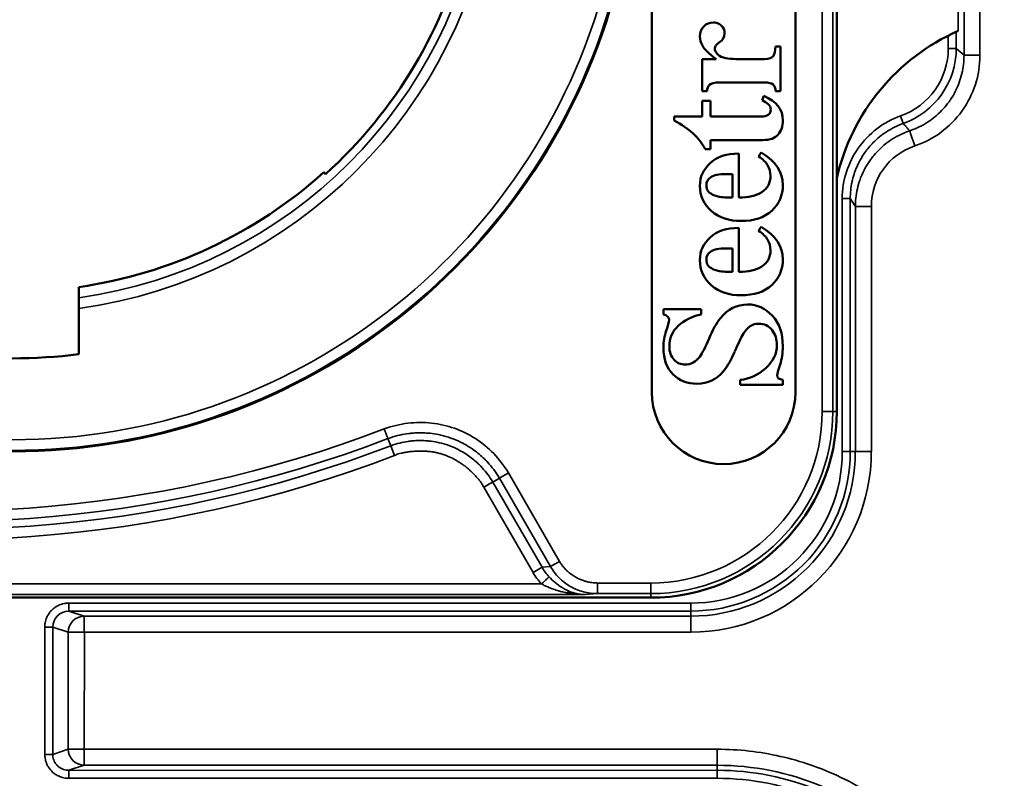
# Model space of a CAD drawing. Header units: millimetres. Extents: x 50 to 3176, y 50 to 2109.
# Tile 656 of 656: x 2344 to 2363, y 1008 to 1023. Entities that reach past the tile are written whole.
import ezdxf

# ---------------------------------------------------------------- set-up
doc = ezdxf.new("R2010")
doc.units = ezdxf.units.MM
doc.header["$LTSCALE"] = 10
for name, color, linetype, lineweight in [('Dimension (ISO)', 7, 'Continuous', 25), ('Visible (ISO)', 7, 'Continuous', 50), ('Visible Narrow (ISO)', 7, 'Continuous', 35)]:
    doc.layers.add(name, color=color, linetype=linetype, lineweight=lineweight)
doc.styles.add('Note Text (ANSI)', font='tahoma.ttf')
doc.dimstyles.new('Default (ISO)', dxfattribs={"dimscale": 10, "dimtxt": 1, "dimasz": 2.5, "dimexe": 3.175, "dimexo": 0, "dimgap": 0.762, "dimtad": 1, "dimrnd": 1e-08, "dimzin": 0, "dimdsep": 46, "dimtxsty": 'Note Text (ANSI)', "dimcen": 0.09, "dimdle": 10, "dimclrd": 1, "dimclre": 1, "dimclrt": 1, "dimazin": 0, "dimtfac": 3.5052, "dimtmove": 0, "dimatfit": 3, "dimfxl": 1, "dimtolj": 1, "dimtzin": 0, "dimlwd": -1, "dimlwe": -1, "dimarcsym": 0})

# ---------------------------------------------------------------- blocks, each defined once
blk = doc.blocks.new('*D13')
at = {"layer": 'Defpoints', "color": 0, "transparency": 16777216}
for p in [(2370.247, 1067.721), (2363.375, 1056.686)]:
    blk.add_point(p, dxfattribs=at)
at = {"layer": 'Dimension (ISO)', "color": 1, "transparency": 16777216}
for p, q in [((2383.462, 1088.942), (2521.218, 1310.149)), ((2363.375, 1056.686), (2370.247, 1067.721)), ((2350.159, 1035.464), (2336.944, 1014.243))]:
    blk.add_line(p, q, dxfattribs=at)
for points in [[(2379.925, 1091.145), (2386.999, 1086.74), (2370.247, 1067.721)], [(2346.622, 1037.667), (2353.696, 1033.262), (2363.375, 1056.686)]]:
    blk.add_solid(points, dxfattribs=at)
at = {"layer": 'Dimension (ISO)', "color": 1, "transparency": 16777216, "insert": (2422.55, 1190.872), "char_height": 10, "attachment_point": 1, "rotation": 58.0875, "style": 'Note Text (ANSI)'}
blk.add_mtext('\\A1;∅13.00 mm [∅0.512 in]', dxfattribs=at)

msp = doc.modelspace()

# ---------------------------------------------------------------- linework, layer by layer
at = {"layer": 'Visible (ISO)'}
for p, q in [((2359.8108, 1036.2033), (2359.8108, 1015.2033)), ((2356.3322, 1027.866), (2356.3322, 1015.566)), ((2359.0322, 1015.566), (2359.0322, 1027.866)), ((2358.7508, 1022.0672), (2358.6597, 1022.0672)), ((2358.7508, 1021.2264), (2358.7508, 1022.0672)), ((2357.5412, 1021.8327), (2357.282, 1021.8327)), ((2357.282, 1021.8327), (2357.282, 1021.2264)), ((2358.453, 1021.8327), (2357.9146, 1021.8327)), ((2357.282, 1021.2264), (2357.3731, 1021.2264)), ((2357.6029, 1021.3915), (2358.453, 1021.3915)), ((2358.6597, 1021.2264), (2358.7508, 1021.2264)), ((2357.4363, 1021.0475), (2357.282, 1021.0475)), ((2357.282, 1021.0475), (2357.282, 1020.7497)), ((2357.4363, 1020.7497), (2357.4363, 1021.0475)), ((2358.4067, 1021.0567), (2358.4376, 1021.14)), ((2357.282, 1020.7497), (2356.7544, 1020.7497)), ((2356.7544, 1020.7497), (2356.7544, 1020.6741)), ((2358.3836, 1020.7497), (2357.4363, 1020.7497)), ((2357.4363, 1020.1357), (2357.4363, 1020.3085)), ((2357.4363, 1020.3085), (2358.4191, 1020.3085)), ((2360.8754, 1020.34), (2360.8754, 1020.34)), ((2357.336, 1020.1357), (2357.4363, 1020.1357)), ((2357.9701, 1019.2285), (2357.9701, 1020.0539)), ((2358.3388, 1020.0015), (2358.3898, 1020.0771)), ((2350.1951, 1019.6681), (2350.1642, 1019.7023)), ((2357.7341, 1019.6682), (2357.8482, 1019.6682)), ((2357.8482, 1019.6682), (2357.8482, 1019.2285)), ((2357.8482, 1019.2285), (2357.748, 1019.2285)), ((2357.9701, 1017.8308), (2357.9701, 1018.6562)), ((2358.3388, 1018.6037), (2358.3898, 1018.6793)), ((2357.7341, 1018.2705), (2357.8482, 1018.2705)), ((2357.8482, 1018.2705), (2357.8482, 1017.8308)), ((2357.8482, 1017.8308), (2357.748, 1017.8308)), ((2345.5608, 1017.3431), (2345.5608, 1017.5452)), ((2345.5608, 1017.1412), (2345.5608, 1017.3431)), ((2345.5608, 1016.2817), (2345.5608, 1017.1412)), ((2357.262, 1017.1257), (2356.5508, 1017.1257)), ((2356.5508, 1017.1257), (2356.5508, 1017.0301)), ((2357.262, 1017.0301), (2357.262, 1017.1257)), ((2357.9933, 1015.7989), (2357.9933, 1015.7033)), ((2357.9933, 1015.7033), (2358.7955, 1015.7033)), ((2358.7955, 1015.7033), (2358.7955, 1015.7989)), ((2332.3108, 1011.7033), (2356.3108, 1011.7033))]:
    msp.add_line(p, q, dxfattribs=at)
for centre, radius, start, end in [((2344.3108, 1026.2033), 11.75, 121.67243, 58.32757), ((2344.3108, 1026.2033), 8.794, 312, 346.5195), ((2363.7108, 1018.7033), 4, 113.86883, 167.16143), ((2370.3097, 1016.7037), 9.9989, 158.16935, 158.16945), ((2370.3103, 1016.7035), 9.9995, 161.06009, 161.06036), ((2344.3108, 1026.2033), 8.7479, 278.21521, 312), ((2344.3108, 1026.2033), 10, 262.81924, 277.18076), ((2357.6822, 1015.566), 1.35, 180, 0), ((2356.3108, 1015.2033), 3.5, 270, 0)]:
    msp.add_arc(centre, radius, start, end, dxfattribs=at)
for centre, major_axis, ratio, start_param, end_param in [((2356.8757, 1020.6046), (0.6868, 1.9029), 0.3284867, 6.1555522, 6.4012002), ((2359.536, 1021.3332), (-2.2839, 1.0032), 0.272408, 0.1190854, 0.3342819), ((2361.9278, 1022.4643), (4.4125, 0.4369), 0.1166527, 2.9244642, 3.1300406), ((2353.5645, 1024.1574), (-4.1182, 1.9259), 0.1969705, 3.0218766, 3.2334458), ((2369.1306, 1018.0542), (-11.8559, 4.109), 0.075376, 0.0814854, 0.2401406), ((2358.4829, 1022.0542), (0.9678, 0.0238), 0.3521663, 3.132887, 3.478071), ((2355.1863, 1029.4059), (-3.3814, 7.5632), 0.1060581, 3.2169497, 3.3429536), ((2357.9995, 1020.7552), (-0.5843, 0.5914), 0.3818288, 6.2702302, 6.6519895), ((2356.2509, 1020.0109), (2.3838, 1.3158), 0.1753437, 0.0692554, 0.3076036), ((2343.5495, 1015.0542), (13.8283, 4.984), 0.2467311, 0.0291718, 0.2251086), ((2354.0287, 1023.3992), (-4.7096, 2.9464), 0.2531971, 3.1067575, 3.2986912), ((2443.2782, 988.503), (-86.0101, 31.1381), 0.0757601, 6.243307, 6.3106057), ((2341.3669, 1013.157), (17.172, 6.619), 0.1404949, 6.2290847, 6.3079347), ((2402.7633, 1039.9031), (-45.4738, -20.7128), 0.1067815, 6.2345857, 6.3330715), ((2360.5132, 1021.053), (3.1351, 1.6845), 0.213038, 3.0276194, 3.3082278), ((2360.0085, 1024.2458), (2.5642, 4.9474), 0.3255009, 3.1639971, 3.3087226), ((2259.0034, 1114.7131), (99.4912, -95.3072), 0.0584792, 6.2222145, 6.2683219), ((2391.3576, 1073.0021), (33.8128, 54.093), 0.1074449, 3.1256454, 3.2086542), ((2443.1183, 987.1631), (-85.8502, 31.0802), 0.0758307, 6.2432699, 6.3106312), ((2341.418, 1011.7787), (17.121, 6.5995), 0.1407039, 6.2290027, 6.3079699), ((2402.7277, 1038.4891), (-45.4382, -20.6966), 0.1068234, 6.2345667, 6.3330911), ((2360.5139, 1019.6556), (3.1358, 1.6849), 0.2130143, 3.0276321, 3.3082098), ((2360.0085, 1022.8481), (2.5642, 4.9474), 0.3255009, 3.1639971, 3.3087226), ((2258.6252, 1113.6782), (99.8694, -95.67), 0.0583682, 6.2223303, 6.2683503), ((2391.3325, 1071.5644), (33.7877, 54.053), 0.1074848, 3.1256394, 3.2086789), ((2364.4851, 998.5418), (-6.5588, 18.6406), 0.1727162, 6.222489, 6.3893411), ((2355.9927, 1015.731), (0.6521, 1.2258), 0.0975391, 5.7049927, 6.1018184), ((2362.067, 1015.2216), (-5.4863, 1.4248), 0.4031431, 6.2482688, 6.387506), ((2357.8011, 1015.7211), (0.3529, 1.0519), 0.1164231, 0.4820435, 0.9865127), ((2358.4846, 1017.6988), (1.7455, 1.5078), 0.348185, 2.8494134, 3.1647591), ((2357.633, 1016.6851), (-0.8109, 1.0358), 0.8042251, 3.638875, 3.9404445), ((2347.6115, 1038.8546), (-9.4725, 22.7427), 0.1113447, 3.0952504, 3.2086895), ((2353.7652, 1028.9409), (-3.5363, 13.245), 0.2081518, 3.2926675, 3.4028651)]:
    msp.add_ellipse(centre, major_axis=major_axis, ratio=ratio, start_param=start_param, end_param=end_param, dxfattribs=at)
for points in [[(2357.3098, 1022.4468), (2357.3592, 1022.4961), (2357.4163, 1022.5208), (2357.4841, 1022.5208)], [(2357.2358, 1022.2555), (2357.2358, 1022.3341), (2357.2604, 1022.3974), (2357.3098, 1022.4468)], [(2357.6365, 1022.4633), (2357.6801, 1022.4252), (2357.7001, 1022.3758), (2357.7001, 1022.3141)], [(2357.5721, 1021.9191), (2357.6091, 1021.8836), (2357.66, 1021.8605), (2357.7232, 1021.8479)], [(2357.7232, 1021.8479), (2357.7757, 1021.8374), (2357.8405, 1021.8327), (2357.9146, 1021.8327)], [(2358.453, 1021.8327), (2358.5394, 1021.8327), (2358.5949, 1021.8512), (2358.6184, 1021.8912)], [(2357.6029, 1021.3915), (2357.5104, 1021.3915), (2357.4487, 1021.3776), (2357.4182, 1021.3495)], [(2358.6597, 1021.2264), (2358.6597, 1021.285), (2358.6443, 1021.3267), (2358.6131, 1021.3525)], [(2358.5209, 1020.9857), (2358.4885, 1021.0135), (2358.4499, 1021.0367), (2358.4067, 1021.0567)], [(2358.4376, 1021.14), (2358.6783, 1021.0382), (2358.797, 1020.8839), (2358.797, 1020.6757)], [(2358.3836, 1020.7497), (2358.507, 1020.7497), (2358.5687, 1020.7944), (2358.5687, 1020.8839)], [(2358.5687, 1020.8839), (2358.5687, 1020.924), (2358.5533, 1020.958), (2358.5209, 1020.9857)], [(2358.7095, 1020.4131), (2358.6505, 1020.3424), (2358.5548, 1020.3085), (2358.4191, 1020.3085)], [(2357.4305, 1019.8761), (2357.5597, 1019.9937), (2357.7387, 1020.0539), (2357.9701, 1020.0539)], [(2358.5107, 1019.8336), (2358.4746, 1019.8935), (2358.4175, 1019.949), (2358.3388, 1020.0015)], [(2358.3898, 1020.0771), (2358.6613, 1019.9104), (2358.797, 1019.7068), (2358.797, 1019.463)], [(2357.4409, 1019.6127), (2357.3854, 1019.5757), (2357.3576, 1019.5232), (2357.3576, 1019.4553)], [(2357.7341, 1019.6682), (2357.5937, 1019.6682), (2357.4965, 1019.6497), (2357.4409, 1019.6127)], [(2358.4008, 1019.33), (2358.5101, 1019.3982), (2358.5641, 1019.5001), (2358.5641, 1019.6358)], [(2358.797, 1019.463), (2358.797, 1019.2686), (2358.7276, 1019.1066), (2358.586, 1018.9782)], [(2358.586, 1018.9782), (2358.4453, 1018.8505), (2358.254, 1018.7873), (2358.0102, 1018.7873)], [(2357.4305, 1018.4783), (2357.5597, 1018.596), (2357.7387, 1018.6562), (2357.9701, 1018.6562)], [(2358.3898, 1018.6793), (2358.6613, 1018.5127), (2358.797, 1018.309), (2358.797, 1018.0653)], [(2358.5107, 1018.4359), (2358.4746, 1018.4957), (2358.4175, 1018.5512), (2358.3388, 1018.6037)], [(2357.7341, 1018.2705), (2357.5937, 1018.2705), (2357.4965, 1018.2519), (2357.4409, 1018.2149)], [(2357.4409, 1018.2149), (2357.3854, 1018.1779), (2357.3576, 1018.1254), (2357.3576, 1018.0576)], [(2358.4008, 1017.9322), (2358.5101, 1018.0005), (2358.5641, 1018.1023), (2358.5641, 1018.2381)], [(2358.797, 1018.0653), (2358.797, 1017.8709), (2358.7276, 1017.7089), (2358.586, 1017.5805)], [(2358.586, 1017.5805), (2358.4453, 1017.4528), (2358.254, 1017.3895), (2358.0102, 1017.3895)], [(2358.1337, 1017.2167), (2358.3126, 1017.2167), (2358.4669, 1017.1458), (2358.5984, 1017.0073)], [(2356.6557, 1016.9252), (2356.6557, 1016.9776), (2356.6217, 1017.0116), (2356.5508, 1017.0301)], [(2357.262, 1017.0301), (2357.083, 1016.9915), (2356.9395, 1016.919), (2356.8285, 1016.8141)], [(2358.5984, 1017.0073), (2358.7307, 1016.8681), (2358.7955, 1016.6752), (2358.7955, 1016.4299)], [(2356.8285, 1016.8141), (2356.7174, 1016.7092), (2356.6618, 1016.5811), (2356.6618, 1016.4299)], [(2357.4101, 1016.578), (2357.478, 1016.7385), (2357.5474, 1016.865), (2357.6221, 1016.9574)], [(2358.3404, 1016.8557), (2358.2247, 1016.8557), (2358.1306, 1016.794), (2358.057, 1016.6721)], [(2358.593, 1016.7336), (2358.5317, 1016.8141), (2358.4484, 1016.8557), (2358.3404, 1016.8557)], [(2358.6844, 1016.4546), (2358.6844, 1016.5595), (2358.6551, 1016.6521), (2358.593, 1016.7336)], [(2356.7328, 1015.9008), (2356.6125, 1016.018), (2356.5508, 1016.1862), (2356.5508, 1016.4083)], [(2357.2325, 1016.2338), (2357.2836, 1016.3034), (2357.3422, 1016.4176), (2357.4101, 1016.578)], [(2358.4746, 1016.018), (2358.615, 1016.1461), (2358.6844, 1016.2911), (2358.6844, 1016.4546)], [(2356.7517, 1016.1773), (2356.8115, 1016.1167), (2356.8794, 1016.0874), (2356.9565, 1016.0874)], [(2358.7431, 1016.0859), (2358.7091, 1015.981), (2358.6906, 1015.9131), (2358.6906, 1015.8853)], [(2357.1818, 1015.7264), (2357.0028, 1015.7264), (2356.8532, 1015.7835), (2356.7328, 1015.9008)], [(2357.6761, 1015.9575), (2357.552, 1015.8036), (2357.3885, 1015.7264), (2357.1818, 1015.7264)], [(2357.9933, 1015.7989), (2358.1738, 1015.8174), (2358.3342, 1015.89), (2358.4746, 1016.018)], [(2358.6906, 1015.8853), (2358.6906, 1015.836), (2358.7261, 1015.8082), (2358.7955, 1015.7989)]]:
    msp.add_open_spline(points, degree=3, dxfattribs=at)
at = {"layer": 'Visible Narrow (ISO)'}
for p, q in [((2359.5357, 1015.2033), (2359.5357, 1036.2033)), ((2359.7356, 1036.2033), (2359.7356, 1015.2033)), ((2362.2024, 1021.9044), (2362.2024, 1030.5022)), ((2362.5023, 1030.5022), (2362.5023, 1021.9044)), ((2362.0922, 1030.0454), (2362.0922, 1022.3612)), ((2362.0567, 1022.3453), (2362.0567, 1022.0332)), ((2361.9068, 1022.0332), (2361.9068, 1022.2734)), ((2362.0567, 1022.0332), (2361.9068, 1022.0332)), ((2362.2024, 1021.9044), (2362.0567, 1022.0332)), ((2362.5023, 1021.9044), (2362.2024, 1021.9044)), ((2361.0098, 1020.7618), (2361.0601, 1020.6205)), ((2359.9134, 1014.4492), (2359.9134, 1019.2074)), ((2360.0633, 1019.2074), (2359.9134, 1019.2074)), ((2360.0633, 1019.2074), (2360.063, 1014.4492)), ((2360.0633, 1019.2074), (2360.1603, 1019.0619)), ((2360.1603, 1019.0619), (2360.1598, 1014.4491)), ((2360.4603, 1019.0619), (2360.1603, 1019.0619)), ((2360.4603, 1019.0619), (2360.46, 1014.4514)), ((2359.7356, 1015.2033), (2359.5357, 1015.2033)), ((2359.7356, 1015.2033), (2359.8108, 1015.2033)), ((2351.4227, 1014.5587), (2351.3712, 1014.6944)), ((2351.4927, 1014.3759), (2351.4226, 1014.5586)), ((2359.9134, 1014.4492), (2360.062, 1014.4492)), ((2360.063, 1014.4492), (2360.1598, 1014.4492)), ((2353.4674, 1013.9515), (2353.6368, 1014.0494)), ((2354.5981, 1012.3843), (2353.6368, 1014.0494)), ((2353.3422, 1013.8781), (2353.4674, 1013.9515)), ((2353.3422, 1013.8781), (2354.2679, 1012.2746)), ((2354.4287, 1012.2865), (2353.4674, 1013.9515)), ((2353.1739, 1013.7782), (2354.0985, 1012.1768)), ((2354.5981, 1012.3843), (2354.4287, 1012.2865)), ((2354.0985, 1012.1768), (2354.2679, 1012.2746)), ((2354.4287, 1012.2865), (2354.2679, 1012.2746)), ((2335.3812, 1011.9609), (2354.258, 1011.9609)), ((2355.3117, 1011.9784), (2356.3108, 1011.9784)), ((2355.3117, 1011.7784), (2355.3117, 1011.9784)), ((2356.3108, 1011.9784), (2356.3108, 1011.7784)), ((2355.0763, 1011.7609), (2355.3117, 1011.7784)), ((2356.3108, 1011.7784), (2355.3117, 1011.7784)), ((2356.3108, 1011.7033), (2356.3108, 1011.7784)), ((2355.0763, 1011.7609), (2334.5705, 1011.7609)), ((2345.3687, 1011.6007), (2357.0647, 1011.6007)), ((2357.0649, 1011.4521), (2357.0649, 1011.6007)), ((2357.0649, 1011.451), (2345.3686, 1011.4507)), ((2345.6599, 1011.3537), (2345.3686, 1011.4507)), ((2357.0649, 1011.3542), (2357.0649, 1011.451)), ((2345.6599, 1011.3537), (2357.0649, 1011.3542)), ((2345.6599, 1011.0537), (2345.6599, 1011.3537)), ((2357.0649, 1011.3537), (2357.0649, 1011.0545)), ((2344.9184, 1008.7555), (2344.9184, 1011.151)), ((2345.0682, 1011.151), (2344.9184, 1011.151)), ((2345.0682, 1011.151), (2345.0682, 1008.7555)), ((2345.0682, 1011.151), (2345.3603, 1011.0537)), ((2345.3603, 1008.8528), (2345.3603, 1011.0537)), ((2345.3603, 1011.0537), (2345.6599, 1011.0537)), ((2345.6604, 1008.8528), (2345.6624, 1011.0532)), ((2357.0621, 1011.0537), (2345.6624, 1011.0532)), ((2345.3603, 1008.8528), (2345.0682, 1008.7555)), ((2345.6601, 1008.8528), (2345.3603, 1008.8528)), ((2345.6599, 1008.5529), (2345.6599, 1008.8528)), ((2345.6601, 1008.8528), (2357.5625, 1008.8527)), ((2357.5625, 1008.8527), (2357.5625, 1008.5529)), ((2344.9184, 1008.7555), (2345.0682, 1008.7555)), ((2345.3686, 1008.4559), (2345.6599, 1008.5529)), ((2345.3686, 1008.4559), (2357.5625, 1008.4553)), ((2345.3686, 1008.4559), (2345.3686, 1008.3059)), ((2357.5625, 1008.5523), (2345.6599, 1008.5529)), ((2357.5625, 1008.4553), (2357.5625, 1008.5523)), ((2357.5625, 1008.4536), (2357.5625, 1008.3059)), ((2357.5624, 1008.3059), (2345.3686, 1008.3059))]:
    msp.add_line(p, q, dxfattribs=at)
for centre, radius, start, end in [((2344.3108, 1026.2033), 11.7299, 121.51304, 58.48696), ((2344.3108, 1026.2033), 11.5299, 119.85262, 60.14738), ((2344.3108, 1026.2033), 9.1479, 277.85365, 352.14635), ((2344.3108, 1026.2033), 8.9479, 278.03032, 351.96968), ((2360.5574, 1022.033), 1.3493, 289.58762, 0.00663), ((2361.6601, 1019.0621), 1.1998, 108.61177, 180.00788), ((2356.3108, 1015.2033), 3.2249, 270, 0), ((2356.3108, 1015.2033), 3.4249, 270, 0), ((2342.9187, 1036.7475), 23.4218, 257.38952, 290.97201), ((2342.9187, 1036.7475), 23.7627, 257.39041, 290.96963), ((2342.9187, 1036.7475), 23.6174, 257.38959, 290.97082), ((2342.9187, 1036.7475), 23.9583, 257.39372, 290.97281), ((2357.0662, 1014.4478), 2.8472, 269.97109, 0.02738), ((2357.0662, 1014.4478), 2.9971, 269.97442, 0.02548), ((2357.0638, 1014.4503), 3.3958, 270.01836, 359.97982), ((2357.0666, 1014.4475), 3.0924, 269.96856, 0.03038), ((2355.1353, 1012.7761), 1.1975, 210.03076, 222.9003), ((2357.5632, 1003.4557), 5.0949, 359.99201, 90.008), ((2357.5629, 1003.4555), 5.0004, 359.99453, 90.00528), ((2357.5629, 1003.4555), 4.8504, 359.99436, 90.00586)]:
    msp.add_arc(centre, radius, start, end, dxfattribs=at)
for centre, major_axis, ratio, start_param, end_param in [((2360.5557, 1022.0344), (-1.1938, 0.9106), 0.9992524, 2.5647728, 3.792794), ((2361.2772, 1020.1991), (-0.0957, 0.2843), 0.0000199, 4.7124093, 6.2528008), ((2360.4596, 1014.449), (-0.3, 0.0001), 0.0004939, 4.7126023, 6.2648881), ((2353.174, 1013.778), (0.1719, 0.1022), 0.0009327, 0.2094368, 1.5708261), ((2355.991, 1013.3497), (-1.6925, -1.1242), 0.698056, 6.2423529, 6.4010173), ((2354.7391, 1011.6253), (0.0705, 0.1872), 0.4773299, 0.1009597, 0.6679942), ((2345.369, 1011.1506), (0.2863, -0.0926), 0.9970068, 1.8841631, 3.4541279), ((2345.6599, 1011.0537), (0.0948, 0.2846), 0.9984779, 0.3219204, 1.8918467), ((2345.6599, 1008.8528), (0.0948, -0.2846), 0.9984779, 4.3913386, 5.9612217)]:
    msp.add_ellipse(centre, major_axis=major_axis, ratio=ratio, start_param=start_param, end_param=end_param, dxfattribs=at)
for points, knots in [([(2362.2024, 1021.9044), (2362.2024, 1021.8464), (2362.199, 1021.7883), (2362.1856, 1021.673), (2362.1755, 1021.6157), (2362.1488, 1021.5027), (2362.1322, 1021.447), (2362.0925, 1021.3378), (2362.0696, 1021.2844), (2362.0175, 1021.1805), (2361.9885, 1021.1301), (2361.9451, 1021.0639), (2361.9331, 1021.0465), (2361.887, 1020.9824), (2361.8505, 1020.9373), (2361.7725, 1020.8516), (2361.731, 1020.8111), (2361.6435, 1020.735), (2361.5976, 1020.6995), (2361.5019, 1020.6341), (2361.4522, 1020.6041), (2361.3496, 1020.5502), (2361.2968, 1020.5262), (2361.2225, 1020.4976), (2361.202, 1020.4902), (2361.1815, 1020.4833)], [0.00000037, 0.00000037, 0.00000037, 0.00000037, 0.09329301, 0.09329301, 0.18651554, 0.18651554, 0.27971048, 0.27971048, 0.3728858, 0.3728858, 0.46609569, 0.46609569, 0.5, 0.5, 0.59300719, 0.59300719, 0.68597742, 0.68597742, 0.77897135, 0.77897135, 0.87197568, 0.87197568, 0.96506051, 0.96506051, 1, 1, 1, 1]), ([(2362.5023, 1021.9044), (2362.5023, 1021.7124), (2362.444, 1021.348), (2362.1886, 1020.8361), (2361.7849, 1020.4313), (2361.4587, 1020.2602), (2361.2772, 1020.1991)], [0.00000381, 0.00000381, 0.00000381, 0.00000381, 0.25, 0.5, 0.75, 0.99999907, 0.99999907, 0.99999907, 0.99999907]), ([(2361.0098, 1020.7618), (2360.8443, 1020.7029), (2360.5492, 1020.5408), (2360.1935, 1020.1737), (2359.967, 1019.7155), (2359.9134, 1019.3832), (2359.9134, 1019.2074)], [0.0000001, 0.0000001, 0.0000001, 0.0000001, 0.25, 0.5, 0.75, 0.99997916, 0.99997916, 0.99997916, 0.99997916]), ([(2360.0633, 1019.2074), (2360.0633, 1019.3147), (2360.0749, 1019.4223), (2360.0978, 1019.5273), (2360.1181, 1019.6204), (2360.1473, 1019.7114), (2360.1848, 1019.7989), (2360.2208, 1019.8829), (2360.2645, 1019.9635), (2360.3151, 1020.0395), (2360.3224, 1020.0504), (2360.3298, 1020.0613), (2360.3374, 1020.072), (2360.3851, 1020.1397), (2360.4385, 1020.2034), (2360.4967, 1020.2623), (2360.5715, 1020.338), (2360.6544, 1020.4056), (2360.7436, 1020.4638), (2360.8425, 1020.5283), (2360.9491, 1020.581), (2361.0601, 1020.6205)], [0, 0, 0, 0, 0.17482924, 0.17482924, 0.17482924, 0.32985475, 0.32985475, 0.32985475, 0.47857159, 0.47857159, 0.47857159, 0.5, 0.5, 0.5, 0.6348652, 0.6348652, 0.6348652, 0.80807398, 0.80807398, 0.80807398, 0.9999999, 0.9999999, 0.9999999, 0.9999999]), ([(2361.1815, 1020.4833), (2361.1248, 1020.4642), (2361.0693, 1020.4417), (2361.0154, 1020.416), (2360.9614, 1020.3903), (2360.909, 1020.3614), (2360.8585, 1020.3295), (2360.828, 1020.3102), (2360.7982, 1020.2898), (2360.7692, 1020.2684), (2360.7207, 1020.2326), (2360.6744, 1020.1938), (2360.6305, 1020.1524), (2360.5867, 1020.111), (2360.5453, 1020.067), (2360.5068, 1020.0206), (2360.4844, 1019.9937), (2360.463, 1019.966), (2360.4426, 1019.9376), (2360.372, 1019.8396), (2360.3134, 1019.7329), (2360.2684, 1019.6208), (2360.2554, 1019.5884), (2360.2435, 1019.5555), (2360.2328, 1019.5223), (2360.2145, 1019.4658), (2360.1997, 1019.4082), (2360.1883, 1019.3499), (2360.1769, 1019.2917), (2360.1689, 1019.2328), (2360.1645, 1019.1737), (2360.1617, 1019.1365), (2360.1603, 1019.0992), (2360.1603, 1019.0619)], [0.00000312, 0.00000312, 0.00000312, 0.00000312, 0.09601962, 0.09601962, 0.09601962, 0.19205731, 0.19205731, 0.19205731, 0.25, 0.25, 0.25, 0.34690588, 0.34690588, 0.34690588, 0.44378467, 0.44378467, 0.44378467, 0.5, 0.5, 0.5, 0.69397408, 0.69397408, 0.69397408, 0.75, 0.75, 0.75, 0.84519509, 0.84519509, 0.84519509, 0.94027522, 0.94027522, 0.94027522, 1, 1, 1, 1]), ([(2361.1815, 1020.4833), (2361.168, 1020.4985), (2361.1545, 1020.5138), (2361.1275, 1020.5443), (2361.114, 1020.5596), (2361.087, 1020.5901), (2361.0735, 1020.6053), (2361.0601, 1020.6205)], [0.00000003, 0.00000003, 0.00000003, 0.00000003, 0.33333333, 0.33333333, 0.66666667, 0.66666667, 1, 1, 1, 1]), ([(2353.6368, 1014.0494), (2353.5551, 1014.1837), (2353.3705, 1014.4251), (2353.0254, 1014.7072), (2352.6278, 1014.9053), (2352.1917, 1015.0023), (2351.7463, 1015.0008), (2351.4501, 1014.9298), (2351.3016, 1014.8773)], [0, 0, 0, 0, 0.16666667, 0.33333333, 0.5, 0.66666667, 0.83333333, 0.99999998, 0.99999998, 0.99999998, 0.99999998]), ([(2351.3016, 1014.8773), (2351.306, 1014.8654), (2351.3105, 1014.8535), (2351.3148, 1014.8419), (2351.3183, 1014.8326), (2351.3217, 1014.8235), (2351.3251, 1014.8147), (2351.3296, 1014.8029), (2351.3339, 1014.7915), (2351.338, 1014.7808), (2351.3409, 1014.7733), (2351.3436, 1014.7662), (2351.3463, 1014.7595), (2351.3498, 1014.7504), (2351.3531, 1014.742), (2351.356, 1014.7345), (2351.3584, 1014.7284), (2351.3605, 1014.7228), (2351.3624, 1014.7179), (2351.3649, 1014.7115), (2351.3669, 1014.7062), (2351.3684, 1014.702), (2351.3696, 1014.6988), (2351.3705, 1014.6963), (2351.3712, 1014.6944)], [0.00000559, 0.00000559, 0.00000559, 0.00000559, 0.13949974, 0.13949974, 0.13949974, 0.25, 0.25, 0.25, 0.39781483, 0.39781483, 0.39781483, 0.5, 0.5, 0.5, 0.63837946, 0.63837946, 0.63837946, 0.75, 0.75, 0.75, 0.89318316, 0.89318316, 0.89318316, 1, 1, 1, 1]), ([(2353.4674, 1013.9515), (2353.4672, 1013.9519), (2353.4658, 1013.9542), (2353.4645, 1013.9565), (2353.4315, 1014.0113), (2353.397, 1014.0624), (2353.3243, 1014.159), (2353.2862, 1014.2047), (2353.2379, 1014.2569), (2353.2297, 1014.2657), (2353.2019, 1014.2945), (2353.1821, 1014.3141), (2353.1292, 1014.364), (2353.0954, 1014.3935), (2353.0254, 1014.4499), (2352.9893, 1014.4768), (2352.9396, 1014.5109), (2352.927, 1014.5192), (2352.8704, 1014.5559), (2352.8251, 1014.5825), (2352.7193, 1014.638), (2352.6581, 1014.6656), (2352.5819, 1014.6948), (2352.5683, 1014.6999), (2352.493, 1014.7266), (2352.4301, 1014.7449), (2352.3515, 1014.763), (2352.3365, 1014.7662), (2352.269, 1014.7799), (2352.2162, 1014.7879), (2352.1189, 1014.7983), (2352.0743, 1014.8013), (2351.9853, 1014.8039), (2351.9408, 1014.8035), (2351.8812, 1014.8007), (2351.8661, 1014.7998), (2351.8226, 1014.7965), (2351.7942, 1014.7937), (2351.7084, 1014.7831), (2351.6511, 1014.7731), (2351.5356, 1014.7471), (2351.4775, 1014.7308), (2351.4064, 1014.707), (2351.3928, 1014.7023), (2351.3765, 1014.6964), (2351.3738, 1014.6954), (2351.3712, 1014.6944)], [0.00000034, 0.00000034, 0.00000034, 0.00000034, 0.00052785, 0.00322899, 0.00322899, 0.0783929, 0.0783929, 0.15168582, 0.15168582, 0.16666667, 0.16666667, 0.20145488, 0.20145488, 0.25778685, 0.25778685, 0.31438906, 0.31438906, 0.33333333, 0.33333333, 0.39881229, 0.39881229, 0.48194657, 0.48194657, 0.5, 0.5, 0.58102078, 0.58102078, 0.60014645, 0.60014645, 0.66666667, 0.66666667, 0.72274946, 0.72274946, 0.77867324, 0.77867324, 0.7976271, 0.7976271, 0.83333333, 0.83333333, 0.90520541, 0.90520541, 0.97892949, 0.97892949, 0.99656378, 0.99656378, 0.99999998, 0.99999998, 0.99999998, 0.99999998]), ([(2351.4227, 1014.5586), (2351.4228, 1014.5587), (2351.4228, 1014.5587), (2351.4248, 1014.5594), (2351.4267, 1014.5601), (2351.4824, 1014.5803), (2351.5371, 1014.5969), (2351.6457, 1014.6239), (2351.6997, 1014.6344), (2351.764, 1014.6436), (2351.7742, 1014.645), (2351.8102, 1014.6494), (2351.836, 1014.6519), (2351.9029, 1014.6569), (2351.944, 1014.6583), (2352.0263, 1014.658), (2352.0676, 1014.6562), (2352.1219, 1014.6518), (2352.1351, 1014.6506), (2352.1965, 1014.644), (2352.2447, 1014.6366), (2352.3511, 1014.6151), (2352.4091, 1014.5999), (2352.4795, 1014.5771), (2352.4928, 1014.5726), (2352.5607, 1014.5485), (2352.6142, 1014.5261), (2352.6813, 1014.4937), (2352.6962, 1014.4861), (2352.7537, 1014.4559), (2352.7953, 1014.4316), (2352.87, 1014.3832), (2352.9035, 1014.3596), (2352.9685, 1014.3099), (2353.0001, 1014.2839), (2353.0413, 1014.247), (2353.0518, 1014.2373), (2353.0806, 1014.2102), (2353.0986, 1014.1924), (2353.153, 1014.1359), (2353.1882, 1014.0957), (2353.2555, 1014.0103), (2353.2877, 1013.965), (2353.3248, 1013.9066), (2353.3319, 1013.8951), (2353.34, 1013.8817), (2353.3411, 1013.8799), (2353.3422, 1013.8781)], [0, 0, 0, 0, 0.0000478, 0.0000478, 0.0027728, 0.0027728, 0.0786427, 0.0786427, 0.1526288, 0.1526288, 0.1666667, 0.1666667, 0.2020012, 0.2020012, 0.2585017, 0.2585017, 0.3152143, 0.3152143, 0.3333333, 0.3333333, 0.3998042, 0.3998042, 0.4808991, 0.4808991, 0.5, 0.5, 0.5784108, 0.5784108, 0.6011255, 0.6011255, 0.6666667, 0.6666667, 0.7229711, 0.7229711, 0.7791575, 0.7791575, 0.7987924, 0.7987924, 0.8333333, 0.8333333, 0.9053383, 0.9053383, 0.9792325, 0.9792325, 0.9971874, 0.9971874, 1, 1, 1, 1]), ([(2351.494, 1014.3764), (2351.5026, 1014.3818), (2351.5119, 1014.3867), (2351.535, 1014.3965), (2351.5491, 1014.4014), (2351.5814, 1014.411), (2351.5997, 1014.4158), (2351.6236, 1014.4212), (2351.6273, 1014.422), (2351.6327, 1014.4232), (2351.6345, 1014.4236), (2351.6598, 1014.4289), (2351.6857, 1014.4339), (2351.7379, 1014.4423), (2351.7638, 1014.4459), (2351.8156, 1014.4518), (2351.8414, 1014.4541), (2351.8765, 1014.4565), (2351.885, 1014.457), (2351.9182, 1014.4588), (2351.9432, 1014.4597), (2351.9936, 1014.4603), (2352.019, 1014.46), (2352.0698, 1014.4582), (2352.0951, 1014.4567), (2352.1264, 1014.4541), (2352.1326, 1014.4535), (2352.1589, 1014.4509), (2352.1789, 1014.4485), (2352.2227, 1014.4424), (2352.2463, 1014.4383), (2352.2929, 1014.4287), (2352.316, 1014.4232), (2352.3616, 1014.4108), (2352.3842, 1014.404), (2352.4118, 1014.3948), (2352.4167, 1014.3931), (2352.4412, 1014.3846), (2352.4608, 1014.3772), (2352.5101, 1014.3574), (2352.5399, 1014.3443), (2352.5995, 1014.3155), (2352.6293, 1014.3), (2352.6685, 1014.2775), (2352.6781, 1014.2719), (2352.7147, 1014.2498), (2352.7415, 1014.2323), (2352.7887, 1014.1991), (2352.8094, 1014.1837), (2352.8499, 1014.1519), (2352.8698, 1014.1355), (2352.8973, 1014.1116), (2352.9055, 1014.1043), (2352.9331, 1014.0793), (2352.9519, 1014.0614), (2352.9871, 1014.0263), (2353.0035, 1014.0092), (2353.0365, 1013.9735), (2353.0527, 1013.9549), (2353.0741, 1013.9289), (2353.0803, 1013.9213), (2353.1014, 1013.8942), (2353.1154, 1013.875), (2353.1415, 1013.8359), (2353.1536, 1013.8161), (2353.1677, 1013.7902), (2353.1709, 1013.7842), (2353.1739, 1013.7782)], [0, 0, 0, 0, 0.0419572, 0.0419572, 0.0866831, 0.0866831, 0.1312988, 0.1312988, 0.1391196, 0.1391196, 0.1428571, 0.1428571, 0.1916133, 0.1916133, 0.2341967, 0.2341967, 0.2732033, 0.2732033, 0.2857143, 0.2857143, 0.3211348, 0.3211348, 0.3563409, 0.3563409, 0.3914768, 0.3914768, 0.4001287, 0.4001287, 0.4285714, 0.4285714, 0.4636007, 0.4636007, 0.4988379, 0.4988379, 0.5337641, 0.5337641, 0.541291, 0.541291, 0.5714286, 0.5714286, 0.6159004, 0.6159004, 0.6598395, 0.6598395, 0.6741044, 0.6741044, 0.7142857, 0.7142857, 0.7461174, 0.7461174, 0.7780534, 0.7780534, 0.7917213, 0.7917213, 0.8251386, 0.8251386, 0.8571429, 0.8571429, 0.8932654, 0.8932654, 0.9084063, 0.9084063, 0.9472529, 0.9472529, 0.9877313, 0.9877313, 1, 1, 1, 1]), ([(2355.3117, 1011.9784), (2355.2844, 1011.979), (2355.2577, 1011.9807), (2355.2144, 1011.9852), (2355.1975, 1011.9874), (2355.1548, 1011.9941), (2355.1294, 1011.9993), (2355.0987, 1012.0072), (2355.0928, 1012.0088), (2355.0596, 1012.018), (2355.0329, 1012.0271), (2354.9964, 1012.0416), (2354.9861, 1012.0459), (2354.9503, 1012.0619), (2354.9254, 1012.0745), (2354.8973, 1012.0905), (2354.8933, 1012.0928), (2354.8644, 1012.1099), (2354.8402, 1012.1258), (2354.8095, 1012.1483), (2354.802, 1012.154), (2354.7721, 1012.1774), (2354.7506, 1012.1962), (2354.7277, 1012.2182), (2354.7251, 1012.2207), (2354.7058, 1012.2399), (2354.6899, 1012.2572), (2354.6657, 1012.286), (2354.6567, 1012.2973), (2354.6342, 1012.3274), (2354.6212, 1012.3465), (2354.6052, 1012.3723), (2354.6017, 1012.3783), (2354.5981, 1012.3843)], [0.00000003, 0.00000003, 0.00000003, 0.00000003, 0.08582671, 0.08582671, 0.14190093, 0.14190093, 0.22921052, 0.22921052, 0.25, 0.25, 0.34715357, 0.34715357, 0.38634588, 0.38634588, 0.48391733, 0.48391733, 0.5, 0.5, 0.60186599, 0.60186599, 0.63494592, 0.63494592, 0.73689852, 0.73689852, 0.75, 0.75, 0.83583079, 0.83583079, 0.88889984, 0.88889984, 0.97446896, 0.97446896, 1, 1, 1, 1]), ([(2355.3117, 1011.7784), (2355.2214, 1011.7785), (2355.0416, 1011.8024), (2354.792, 1011.9061), (2354.5798, 1012.0694), (2354.4722, 1012.2104), (2354.4287, 1012.2865)], [0, 0, 0, 0, 0.25, 0.5, 0.75, 0.99999985, 0.99999985, 0.99999985, 0.99999985]), ([(2354.258, 1011.9609), (2354.2646, 1011.967), (2354.2713, 1011.9732), (2354.2845, 1011.9855), (2354.2911, 1011.9915), (2354.3012, 1012.0009), (2354.3048, 1012.0043), (2354.3175, 1012.016), (2354.3262, 1012.0241), (2354.3405, 1012.0374), (2354.3465, 1012.0429), (2354.3604, 1012.0558), (2354.3679, 1012.0628), (2354.3781, 1012.0723), (2354.3815, 1012.0754), (2354.3879, 1012.0813), (2354.391, 1012.084), (2354.3962, 1012.0887), (2354.3984, 1012.0907), (2354.401, 1012.093), (2354.4019, 1012.0937), (2354.4025, 1012.0943)], [0, 0, 0, 0, 0.09758619, 0.09758619, 0.19430499, 0.19430499, 0.25, 0.25, 0.39142097, 0.39142097, 0.5, 0.5, 0.66114537, 0.66114537, 0.75, 0.75, 0.84755368, 0.84755368, 0.9461027, 0.9461027, 1, 1, 1, 1]), ([(2354.258, 1011.9609), (2354.2747, 1011.9521), (2354.2919, 1011.9434), (2354.3309, 1011.9243), (2354.3531, 1011.914), (2354.3835, 1011.9008), (2354.3911, 1011.8976), (2354.4187, 1011.8861), (2354.4393, 1011.878), (2354.4905, 1011.8591), (2354.5218, 1011.8486), (2354.5561, 1011.8381), (2354.5583, 1011.8374), (2354.5859, 1011.8291), (2354.6118, 1011.8219), (2354.6689, 1011.8076), (2354.7003, 1011.8006), (2354.7348, 1011.7939), (2354.7369, 1011.7935), (2354.7391, 1011.7931)], [0, 0, 0, 0, 0.12802235, 0.12802235, 0.28288973, 0.28288973, 0.33333333, 0.33333333, 0.46495309, 0.46495309, 0.65345244, 0.65345244, 0.66666667, 0.66666667, 0.81529048, 0.81529048, 0.98836295, 0.98836295, 1, 1, 1, 1]), ([(2354.8002, 1011.815), (2354.7452, 1011.8361), (2354.6419, 1011.8886), (2354.5089, 1011.9877), (2354.4359, 1012.0588), (2354.4025, 1012.0943)], [0, 0, 0, 0, 0.33333333, 0.66666667, 0.99999998, 0.99999998, 0.99999998, 0.99999998]), ([(2345.3687, 1011.6007), (2345.3432, 1011.6007), (2345.3366, 1011.5998), (2345.3211, 1011.5982), (2345.3153, 1011.5976), (2345.3094, 1011.5969), (2345.3037, 1011.596), (2345.2878, 1011.5938), (2345.2723, 1011.5907), (2345.2571, 1011.5868), (2345.2513, 1011.5853), (2345.2455, 1011.5837), (2345.2398, 1011.582), (2345.2246, 1011.5775), (2345.2097, 1011.5722), (2345.1951, 1011.566), (2345.1881, 1011.5631), (2345.1812, 1011.5599), (2345.1743, 1011.5566), (2345.151, 1011.5454), (2345.1286, 1011.5323), (2345.1074, 1011.5172), (2345.0871, 1011.5028), (2345.068, 1011.4867), (2345.0504, 1011.4691), (2345.0472, 1011.4659), (2345.044, 1011.4627), (2345.0409, 1011.4593), (2345.0234, 1011.4407), (2345.0075, 1011.4206), (2344.9934, 1011.3994), (2344.989, 1011.3927), (2344.9847, 1011.3859), (2344.9807, 1011.379), (2344.9704, 1011.3614), (2344.9612, 1011.3432), (2344.9533, 1011.3246), (2344.9473, 1011.3103), (2344.9421, 1011.2958), (2344.9376, 1011.281), (2344.9326, 1011.2645), (2344.9285, 1011.2475), (2344.9254, 1011.2302), (2344.9228, 1011.2155), (2344.9209, 1011.2004), (2344.9197, 1011.1851), (2344.9189, 1011.1739), (2344.9184, 1011.1626), (2344.9184, 1011.151)], [0, 0, 0, 0, 0.06461943, 0.06461943, 0.06461943, 0.08904712, 0.08904712, 0.08904712, 0.15617692, 0.15617692, 0.15617692, 0.18189628, 0.18189628, 0.18189628, 0.25, 0.25, 0.25, 0.28271676, 0.28271676, 0.28271676, 0.39373417, 0.39373417, 0.39373417, 0.5, 0.5, 0.5, 0.51946364, 0.51946364, 0.51946364, 0.6285499, 0.6285499, 0.6285499, 0.66280902, 0.66280902, 0.66280902, 0.75, 0.75, 0.75, 0.81652055, 0.81652055, 0.81652055, 0.8908945, 0.8908945, 0.8908945, 0.95408815, 0.95408815, 0.95408815, 1, 1, 1, 1]), ([(2345.3686, 1011.4507), (2345.3686, 1011.4509), (2345.3686, 1011.452), (2345.3686, 1011.454), (2345.3686, 1011.4562), (2345.3686, 1011.4596), (2345.3686, 1011.464), (2345.3686, 1011.4663), (2345.3686, 1011.4688), (2345.3686, 1011.4717), (2345.3687, 1011.4773), (2345.3687, 1011.484), (2345.3688, 1011.4916), (2345.3688, 1011.4986), (2345.3689, 1011.5065), (2345.3688, 1011.515), (2345.3688, 1011.5187), (2345.3687, 1011.5225), (2345.3686, 1011.5264), (2345.3685, 1011.5351), (2345.3683, 1011.5442), (2345.3681, 1011.5536), (2345.368, 1011.5621), (2345.3679, 1011.571), (2345.368, 1011.5799), (2345.3681, 1011.5868), (2345.3683, 1011.5937), (2345.3687, 1011.6007)], [0, 0, 0, 0, 0.1239932, 0.1239932, 0.1239932, 0.262164, 0.262164, 0.262164, 0.3333333, 0.3333333, 0.3333333, 0.4755515, 0.4755515, 0.4755515, 0.6085338, 0.6085338, 0.6085338, 0.6666667, 0.6666667, 0.6666667, 0.794435, 0.794435, 0.794435, 0.9105148, 0.9105148, 0.9105148, 1, 1, 1, 1]), ([(2357.5625, 1008.8527), (2357.9671, 1008.8516), (2358.7538, 1008.7625), (2359.9044, 1008.3663), (2360.9524, 1007.7118), (2361.8247, 1006.838), (2362.4768, 1005.7902), (2362.8706, 1004.642), (2362.9592, 1003.8581), (2362.9601, 1003.455)], [0.0001476, 0.0001476, 0.0001476, 0.0001476, 0.14285714, 0.28571429, 0.42857143, 0.57142857, 0.71428571, 0.85714286, 0.99984167, 0.99984167, 0.99984167, 0.99984167]), ([(2344.9184, 1008.7555), (2344.9184, 1008.7393), (2344.9193, 1008.7235), (2344.9209, 1008.708), (2344.9218, 1008.6991), (2344.923, 1008.6903), (2344.9245, 1008.6816), (2344.9271, 1008.6658), (2344.9305, 1008.6504), (2344.9347, 1008.6353), (2344.9373, 1008.6262), (2344.9401, 1008.6171), (2344.9432, 1008.6082), (2344.9463, 1008.5994), (2344.9497, 1008.5906), (2344.9533, 1008.582), (2344.9608, 1008.5643), (2344.9694, 1008.547), (2344.9791, 1008.5303), (2344.9921, 1008.5079), (2345.0069, 1008.4866), (2345.0236, 1008.4668), (2345.0279, 1008.4615), (2345.0324, 1008.4564), (2345.037, 1008.4514), (2345.0414, 1008.4466), (2345.0459, 1008.442), (2345.0504, 1008.4374), (2345.0686, 1008.4192), (2345.0885, 1008.4026), (2345.1096, 1008.3878), (2345.1134, 1008.3851), (2345.1173, 1008.3825), (2345.1212, 1008.3799), (2345.1427, 1008.3658), (2345.1653, 1008.3536), (2345.1887, 1008.3433), (2345.1908, 1008.3424), (2345.193, 1008.3415), (2345.1951, 1008.3405), (2345.2073, 1008.3354), (2345.2197, 1008.3308), (2345.2323, 1008.3268), (2345.247, 1008.3222), (2345.2619, 1008.3183), (2345.2771, 1008.3152), (2345.2918, 1008.3122), (2345.3067, 1008.3099), (2345.3219, 1008.3083), (2345.3372, 1008.3067), (2345.3527, 1008.3059), (2345.3686, 1008.3059)], [0, 0, 0, 0, 0.06451221, 0.06451221, 0.06451221, 0.10161099, 0.10161099, 0.10161099, 0.16894051, 0.16894051, 0.16894051, 0.20962903, 0.20962903, 0.20962903, 0.25, 0.25, 0.25, 0.3327489, 0.3327489, 0.3327489, 0.4433428, 0.4433428, 0.4433428, 0.47248325, 0.47248325, 0.47248325, 0.5, 0.5, 0.5, 0.61013014, 0.61013014, 0.61013014, 0.63008341, 0.63008341, 0.63008341, 0.73998293, 0.73998293, 0.73998293, 0.75, 0.75, 0.75, 0.80698034, 0.80698034, 0.80698034, 0.87310502, 0.87310502, 0.87310502, 0.93652178, 0.93652178, 0.93652178, 0.99993854, 0.99993854, 0.99993854, 0.99993854]), ([(2345.3686, 1008.4559), (2345.3515, 1008.4558), (2345.3344, 1008.4573), (2345.3007, 1008.4631), (2345.284, 1008.4674), (2345.2518, 1008.4789), (2345.2361, 1008.486), (2345.2062, 1008.5027), (2345.192, 1008.5124), (2345.1709, 1008.5296), (2345.1633, 1008.5364), (2345.1437, 1008.5559), (2345.1325, 1008.5693), (2345.1124, 1008.5979), (2345.1036, 1008.6131), (2345.0889, 1008.6447), (2345.0829, 1008.6612), (2345.0739, 1008.6949), (2345.0708, 1008.7122), (2345.0686, 1008.7382), (2345.0682, 1008.7469), (2345.0682, 1008.7555)], [0, 0, 0, 0, 0.10882014, 0.10882014, 0.21755164, 0.21755164, 0.32622343, 0.32622343, 0.43503256, 0.43503256, 0.5, 0.5, 0.61123551, 0.61123551, 0.72240627, 0.72240627, 0.83352284, 0.83352284, 0.94473113, 0.94473113, 1, 1, 1, 1])]:
    msp.add_open_spline(points, degree=3, knots=knots, dxfattribs=at)
for points in [[(2354.7391, 1011.7931), (2354.8505, 1011.7722), (2354.9628, 1011.7617), (2355.0763, 1011.7609)], [(2355.0763, 1011.7609), (2355.0449, 1011.7614), (2354.9821, 1011.7661), (2354.8903, 1011.7842), (2354.8299, 1011.8035), (2354.8002, 1011.815)]]:
    msp.add_open_spline(points, degree=3, dxfattribs=at)

# ---------------------------------------------------------------- dimensions: what is measured, and where the dimension line sits
at = {"layer": 'Dimension (ISO)', "color": 1, "true_color": 0xff0000}
dim = msp.add_diameter_dim_2p(p1=(2363.3747, 1056.6857), p2=(2370.2468, 1067.7208), text='<> mm [∅0.512 in]', dimstyle='Default (ISO)', override={"dimgap": 0.762, "dimdec": 2, "dimlfac": 1, "dimpost": '', "dimtol": 0, "dimlim": 0, "dimtp": 0, "dimtm": 0, "dimtdec": 2, "dimatfit": 2}, dxfattribs=at)
dim.commit()
dim.dimension.update_dxf_attribs({"geometry": '*D13', "text_midpoint": (2478.6567, 1241.8042), "dimtype": 163})

doc.saveas('drawing.dxf')
